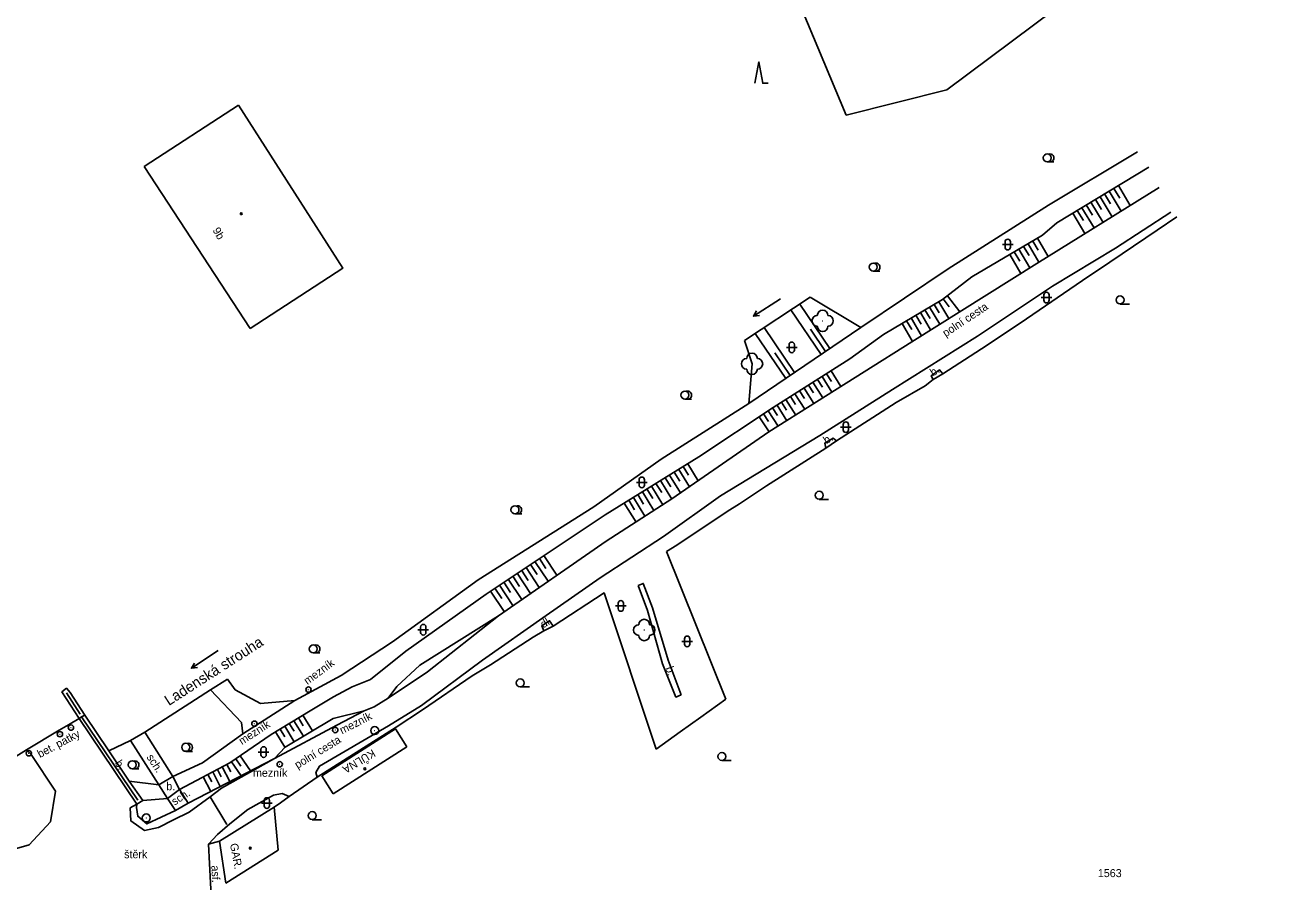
# Model space of a CAD drawing. Extents: x -584400 to -581602, y -1210894 to -1208793.
# Drawn here: x -583217.1 to -583100, y -1209476.6 to -1209396.3 of the extents above; entities that cross this region are included whole.
import ezdxf

# ---------------------------------------------------------------- set-up
doc = ezdxf.new("R2010")
doc.units = 0
for name, color, linetype in [('BUDOVY_MĚŘ', 7, 'Continuous'), ('BUDOVY_NEMĚŘ', 7, 'Continuous'), ('MAP_ZN_BP', 7, 'Continuous'), ('NÁZVY_ULIC_TOK_SMĚR', 7, 'Continuous'), ('POMOC_POPIS', 7, 'Continuous'), ('ROZHRANÍ_PLOCH', 7, 'Continuous'), ('VÝŠKOPIS', 7, 'Continuous'), ('ZELEŇ', 7, 'Continuous'), ('ZN_BP', 7, 'Continuous'), ('ZN_BUDOV', 7, 'Continuous'), ('ZN_DOPLŇKOVÉ', 7, 'Continuous'), ('ZN_KULTUR', 7, 'Continuous'), ('Č_POPIS_EVID', 7, 'Continuous'), ('Č_POPIS_ORIENT', 7, 'Continuous')]:
    doc.layers.add(name, color=color, linetype=linetype)

msp = doc.modelspace()

# ---------------------------------------------------------------- linework, layer by layer
at = {"layer": 'BUDOVY_MĚŘ'}
for points in [[(-583196.05, -1209424.78), (-583205.96, -1209409.6)], [(-583189.33, -1209466.67), (-583182.43, -1209462.26)], [(-583181.35, -1209463.94), (-583182.43, -1209462.26)], [(-583188.25, -1209468.36), (-583189.33, -1209466.67)], [(-583198.31, -1209476.72), (-583198.91, -1209472.79), (-583193.8, -1209469.61), (-583193.41, -1209473.62), (-583198.31, -1209476.72)]]:
    msp.add_lwpolyline(points, dxfattribs=at)
at = {"layer": 'BUDOVY_NEMĚŘ'}
for points in [[(-583205.96, -1209409.6), (-583197.13, -1209403.84)], [(-583196.05, -1209424.78), (-583187.35, -1209419.1), (-583197.13, -1209403.84)], [(-583188.25, -1209468.36), (-583181.35, -1209463.94)]]:
    msp.add_lwpolyline(points, dxfattribs=at)
at = {"layer": 'MAP_ZN_BP'}
for centre, radius in [((-583184.37, -1209462.43), 0.375), ((-583184.37, -1209462.43), 0.0005), ((-583205.78, -1209470.62), 0.375), ((-583205.78, -1209470.62), 0.0005)]:
    msp.add_circle(centre, radius, dxfattribs=at)
at = {"layer": 'ROZHRANÍ_PLOCH'}
for points in [[(-583110.87, -1209411.56), (-583122.35, -1209418.67), (-583134.05, -1209426.01), (-583147.44, -1209434.46), (-583156.52, -1209440.73), (-583162.69, -1209444.7), (-583172.79, -1209451.67)], [(-583168.3, -1209451.65), (-583163.24, -1209448.12), (-583157.32, -1209444.25), (-583151.96, -1209440.44), (-583142.67, -1209434.78), (-583135.85, -1209430.48), (-583127.91, -1209425.48), (-583120.88, -1209420.8), (-583114.96, -1209417.23), (-583109.78, -1209413.87)], [(-583143.58, -1209421.83), (-583149.73, -1209425.9)], [(-583132.05, -1209429.54), (-583132.25, -1209429.2), (-583131.47, -1209428.63), (-583131.16, -1209429)], [(-583142.11, -1209435.96), (-583142.21, -1209435.5), (-583141.42, -1209435.04), (-583141.1, -1209435.3)], [(-583159.68, -1209448.84), (-583159.21, -1209448.64), (-583158.36, -1209450.92), (-583156.87, -1209455.83), (-583155.65, -1209459.07)], [(-583159.68, -1209448.84), (-583158.81, -1209451.18), (-583157.4, -1209456.18), (-583156.16, -1209459.29), (-583155.65, -1209459.07)], [(-583172.79, -1209451.67), (-583179.42, -1209456.94), (-583183.12, -1209459.41), (-583184.42, -1209460.22), (-583185.37, -1209460.57), (-583187.91, -1209461.92), (-583193.76, -1209465.06), (-583198.74, -1209467.84), (-583199.79, -1209468.63), (-583201.75, -1209470.06), (-583203.22, -1209470.8), (-583204.62, -1209471.52), (-583205.94, -1209471.79), (-583207.21, -1209470.89), (-583207.27, -1209469.67), (-583206.67, -1209469.33)], [(-583168.3, -1209451.65), (-583174.28, -1209455.83), (-583180, -1209460.07), (-583183.07, -1209461.98), (-583189.54, -1209465.76), (-583189.89, -1209466.37), (-583189.75, -1209466.8)], [(-583167.66, -1209452.65), (-583167.99, -1209452.14), (-583168.72, -1209452.61), (-583168.52, -1209453.1)], [(-583198.18, -1209457.63), (-583199.77, -1209458.63), (-583205.91, -1209462.57)], [(-583207.26, -1209463.35), (-583209.29, -1209464.34)], [(-583217, -1209464.23), (-583216.57, -1209464.66), (-583214.29, -1209468.12), (-583214.76, -1209470.98), (-583216.75, -1209473.15), (-583220.11, -1209474.11), (-583223.08, -1209474.27), (-583225.39, -1209473.28), (-583226.81, -1209472.03)], [(-583203.3, -1209466.72), (-583204.6, -1209467.52)], [(-583202.65, -1209467.94), (-583203.79, -1209468.78)], [(-583192.4, -1209468.62), (-583193.03, -1209468.32), (-583193.84, -1209468.47), (-583196.25, -1209469.83), (-583197.96, -1209471.18), (-583199.1, -1209472.16), (-583199.94, -1209473.07)], [(-583199.79, -1209468.63), (-583198.23, -1209471.24)], [(-583198.91, -1209472.79), (-583199.94, -1209473.07)], [(-583199.67, -1209478.52), (-583199.94, -1209473.07)]]:
    msp.add_lwpolyline(points, dxfattribs=at)
at = {"layer": 'VÝŠKOPIS'}
for points in [[(-583121.8, -1209416.02), (-583120.46, -1209414.86), (-583111.85, -1209409.66)], [(-583115.99, -1209412.16), (-583115.42, -1209413.09)], [(-583115.56, -1209411.9), (-583114.43, -1209413.76)], [(-583115.13, -1209411.64), (-583114.57, -1209412.57)], [(-583114.7, -1209411.38), (-583113.58, -1209413.24)], [(-583117.7, -1209413.19), (-583117.13, -1209414.14)], [(-583117.27, -1209412.93), (-583116.13, -1209414.82)], [(-583116.84, -1209412.67), (-583116.27, -1209413.61)], [(-583116.41, -1209412.42), (-583115.28, -1209414.29)], [(-583118.98, -1209413.97), (-583117.83, -1209415.87)], [(-583118.55, -1209413.71), (-583117.98, -1209414.66)], [(-583118.13, -1209413.45), (-583116.98, -1209415.34)], [(-583173.94, -1209449.64), (-583162.77, -1209442.21), (-583154, -1209436.8), (-583147.04, -1209432.17), (-583139.86, -1209427.61), (-583136.71, -1209425.32), (-583131.17, -1209422.05), (-583128.44, -1209419.94), (-583121.8, -1209416.02)], [(-583123.15, -1209416.82), (-583122.14, -1209418.54)], [(-583122.72, -1209416.57), (-583122.22, -1209417.42)], [(-583122.29, -1209416.31), (-583121.29, -1209418.01)], [(-583124.88, -1209417.84), (-583123.84, -1209419.6)], [(-583124.45, -1209417.58), (-583123.93, -1209418.46)], [(-583124.02, -1209417.33), (-583122.99, -1209419.07)], [(-583123.59, -1209417.07), (-583123.07, -1209417.94)], [(-583141.73, -1209426.64), (-583144.55, -1209422.47)], [(-583131.96, -1209422.51), (-583131.49, -1209423.31)], [(-583131.53, -1209422.26), (-583130.59, -1209423.84)], [(-583131.1, -1209422), (-583130.54, -1209422.72)], [(-583130.71, -1209421.69), (-583129.55, -1209423.19)], [(-583142.55, -1209427.2), (-583145.39, -1209423.03)], [(-583134.11, -1209423.78), (-583133.13, -1209425.44)], [(-583133.68, -1209423.53), (-583133.19, -1209424.35)], [(-583133.25, -1209423.28), (-583132.29, -1209424.9)], [(-583132.82, -1209423.02), (-583132.34, -1209423.83)], [(-583132.39, -1209422.77), (-583131.44, -1209424.37)], [(-583138.83, -1209424.67), (-583149.31, -1209431.79)], [(-583145.03, -1209428.88), (-583147.89, -1209424.68)], [(-583142.14, -1209426.92), (-583143.55, -1209424.83)], [(-583134.97, -1209424.29), (-583133.98, -1209425.97)], [(-583134.54, -1209424.04), (-583134.05, -1209424.87)], [(-583145.86, -1209429.45), (-583148.72, -1209425.23)], [(-583145.45, -1209429.17), (-583146.88, -1209427.06)], [(-583142.89, -1209429.53), (-583142.42, -1209430.27)], [(-583142.46, -1209429.26), (-583141.53, -1209430.73)], [(-583142.04, -1209429), (-583141.58, -1209429.73)], [(-583141.62, -1209428.73), (-583140.69, -1209430.2)], [(-583145, -1209430.87), (-583144.07, -1209432.33)], [(-583144.57, -1209430.6), (-583144.11, -1209431.33)], [(-583144.15, -1209430.34), (-583143.22, -1209431.8)], [(-583143.73, -1209430.07), (-583143.27, -1209430.8)], [(-583143.31, -1209429.8), (-583142.38, -1209431.27)], [(-583146.68, -1209431.94), (-583145.76, -1209433.4)], [(-583146.26, -1209431.68), (-583145.8, -1209432.4)], [(-583145.84, -1209431.41), (-583144.91, -1209432.87)], [(-583145.42, -1209431.14), (-583144.96, -1209431.87)], [(-583148.35, -1209433.04), (-583147.42, -1209434.45)], [(-583147.94, -1209432.77), (-583147.47, -1209433.47)], [(-583147.52, -1209432.49), (-583146.58, -1209433.91)], [(-583147.11, -1209432.21), (-583146.63, -1209432.93)], [(-583155.46, -1209437.7), (-583154.97, -1209438.51)], [(-583155.04, -1209437.44), (-583154.06, -1209439.03)], [(-583157.59, -1209439.02), (-583156.53, -1209440.74)], [(-583157.17, -1209438.75), (-583156.64, -1209439.6)], [(-583156.74, -1209438.49), (-583155.71, -1209440.17)], [(-583156.31, -1209438.23), (-583155.8, -1209439.06)], [(-583155.89, -1209437.97), (-583154.88, -1209439.6)], [(-583159.29, -1209440.07), (-583158.21, -1209441.82)], [(-583158.87, -1209439.8), (-583158.33, -1209440.68)], [(-583158.44, -1209439.54), (-583157.37, -1209441.28)], [(-583158.02, -1209439.28), (-583157.48, -1209440.14)], [(-583161, -1209441.12), (-583159.89, -1209442.9)], [(-583160.57, -1209440.85), (-583160.02, -1209441.74)], [(-583160.14, -1209440.59), (-583159.05, -1209442.36)], [(-583159.72, -1209440.33), (-583159.18, -1209441.21)], [(-583168.53, -1209446.04), (-583167.3, -1209447.88)], [(-583170.19, -1209447.15), (-583168.95, -1209449.02)], [(-583169.78, -1209446.87), (-583169.16, -1209447.8)], [(-583169.36, -1209446.59), (-583168.13, -1209448.45)], [(-583168.94, -1209446.32), (-583168.33, -1209447.24)], [(-583171.86, -1209448.26), (-583170.59, -1209450.16)], [(-583171.44, -1209447.98), (-583170.81, -1209448.92)], [(-583171.03, -1209447.7), (-583169.77, -1209449.59)], [(-583170.61, -1209447.42), (-583169.98, -1209448.36)], [(-583173.94, -1209449.64), (-583181.47, -1209454.99)], [(-583173.52, -1209449.36), (-583172.24, -1209451.29)], [(-583173.11, -1209449.09), (-583172.47, -1209450.05)], [(-583172.69, -1209448.81), (-583171.42, -1209450.72)], [(-583172.27, -1209448.53), (-583171.64, -1209449.49)], [(-583172.79, -1209451.67), (-583180.16, -1209456.31), (-583182.29, -1209458.3), (-583183.12, -1209459.41)], [(-583202.65, -1209467.94), (-583197.95, -1209465.46), (-583194.08, -1209462.81), (-583190.41, -1209460.57), (-583188.24, -1209459.27), (-583186.47, -1209458.34), (-583184.77, -1209457.64), (-583181.47, -1209454.99)], [(-583191.85, -1209459.6), (-583196.73, -1209462.75)], [(-583185.37, -1209460.57), (-583188.27, -1209461.29), (-583192.76, -1209463.98), (-583193.76, -1209465.06), (-583201.85, -1209469.22)], [(-583191.52, -1209461.25), (-583191.08, -1209461.98)], [(-583191.1, -1209460.99), (-583190.21, -1209462.45)], [(-583193.23, -1209462.29), (-583192.79, -1209463.01)], [(-583192.8, -1209462.03), (-583191.92, -1209463.48)], [(-583192.38, -1209461.77), (-583191.93, -1209462.5)], [(-583191.95, -1209461.51), (-583191.06, -1209462.96)], [(-583193.66, -1209462.55), (-583192.78, -1209464)], [(-583196.97, -1209464.79), (-583196, -1209466.21)], [(-583198.67, -1209465.84), (-583197.95, -1209467.21)], [(-583198.23, -1209465.61), (-583197.86, -1209466.3)], [(-583197.8, -1209465.36), (-583196.89, -1209466.67)], [(-583197.38, -1209465.07), (-583196.92, -1209465.76)], [(-583200.44, -1209466.77), (-583199.72, -1209468.13)], [(-583200, -1209466.54), (-583199.64, -1209467.22)], [(-583199.55, -1209466.31), (-583198.84, -1209467.67)], [(-583199.11, -1209466.07), (-583198.75, -1209466.76)], [(-583203.05, -1209469.93), (-583205.72, -1209471.18), (-583206.58, -1209470.46), (-583206.7, -1209469.65), (-583206.67, -1209469.33)], [(-583203.79, -1209468.78), (-583206.11, -1209468.97)]]:
    msp.add_lwpolyline(points, dxfattribs=at)
at = {"layer": 'ZELEŇ'}
for points in [[(-583043, -1209316.05), (-583044.38, -1209316.16), (-583048.94, -1209321.01), (-583054.92, -1209331.55), (-583056.41, -1209342.75), (-583061.85, -1209352.63), (-583069.22, -1209360.34), (-583096.19, -1209376.59), (-583130.78, -1209402.41), (-583140.19, -1209404.77), (-583148.02, -1209386.1), (-583155.04, -1209381.85)], [(-583112.9, -1209408.21), (-583121.23, -1209413.2), (-583130.63, -1209419.17), (-583138.83, -1209424.67), (-583143.58, -1209421.83)], [(-583149.73, -1209425.9), (-583149.02, -1209428.08), (-583149.31, -1209431.79), (-583157.52, -1209437.01), (-583163.83, -1209441.47), (-583174.69, -1209448.3)], [(-583174.69, -1209448.3), (-583182.7, -1209454.13), (-583187.52, -1209457.27), (-583191.85, -1209459.6), (-583195.07, -1209459.89), (-583197.45, -1209458.61), (-583198.18, -1209457.63)], [(-583199.77, -1209458.63), (-583196.84, -1209461.68), (-583196.73, -1209462.75), (-583200.51, -1209465.45), (-583203.3, -1209466.72)], [(-583204.6, -1209467.52), (-583207.39, -1209467.17)]]:
    msp.add_lwpolyline(points, dxfattribs=at)
for centre in [(-583142.41, -1209424.05), (-583149.02, -1209428.08), (-583159.12, -1209453.01)]:
    msp.add_circle(centre, 0.0005, dxfattribs=at)
for centre, start, end in [((-583142.91, -1209424.05), 90, 270), ((-583142.41, -1209423.55), 0, 180), ((-583141.91, -1209424.05), 270, 90), ((-583142.41, -1209424.55), 180, 360), ((-583149.02, -1209427.58), 0, 180), ((-583149.52, -1209428.08), 90, 270), ((-583149.02, -1209428.58), 180, 360), ((-583148.52, -1209428.08), 270, 90), ((-583159.62, -1209453.01), 90, 270), ((-583159.12, -1209452.51), 0, 180), ((-583158.62, -1209453.01), 270, 90), ((-583159.12, -1209453.51), 180, 360)]:
    msp.add_arc(centre, 0.5, start, end, dxfattribs=at)
at = {"layer": 'ZN_BP'}
for centre, radius in [((-583190.58, -1209458.59), 0.25), ((-583190.58, -1209458.59), 0.0005), ((-583195.64, -1209461.79), 0.25), ((-583195.64, -1209461.79), 0.0005), ((-583188.07, -1209462.38), 0.25), ((-583188.07, -1209462.38), 0.0005), ((-583193.27, -1209465.59), 0.25), ((-583193.27, -1209465.59), 0.0005)]:
    msp.add_circle(centre, radius, dxfattribs=at)
at = {"layer": 'ZN_BUDOV'}
for centre in [(-583196.87, -1209414.01), (-583185.29, -1209466.01), (-583196.03, -1209473.44)]:
    msp.add_circle(centre, 0.0875, dxfattribs=at)
at = {"layer": 'ZN_DOPLŇKOVÉ'}
for points in [[(-583116.56, -1209419.26), (-583111.05, -1209415.55), (-583109.23, -1209414.3)], [(-583123.89, -1209424.25), (-583117.46, -1209419.86)], [(-583117.46, -1209419.86), (-583116.56, -1209419.26)], [(-583127.52, -1209426.68), (-583123.89, -1209424.25)], [(-583127.52, -1209426.68), (-583131.16, -1209429)], [(-583132.8, -1209430.15), (-583132.05, -1209429.54)], [(-583132.05, -1209429.54), (-583131.16, -1209429)], [(-583135.51, -1209431.7), (-583132.8, -1209430.15)], [(-583141.1, -1209435.3), (-583135.51, -1209431.7)], [(-583142.11, -1209435.96), (-583141.1, -1209435.3)], [(-583147.65, -1209439.49), (-583142.11, -1209435.96)], [(-583147.65, -1209439.49), (-583150.2, -1209441.19)], [(-583151.35, -1209441.92), (-583150.2, -1209441.19)], [(-583151.35, -1209441.92), (-583156.08, -1209445.07)], [(-583157.05, -1209445.67), (-583156.08, -1209445.07)], [(-583157.05, -1209445.67), (-583151.49, -1209459.49)], [(-583158, -1209464.17), (-583162.89, -1209449.54), (-583167.66, -1209452.65)], [(-583167.66, -1209452.65), (-583168.52, -1209453.1), (-583169.52, -1209453.68)], [(-583169.52, -1209453.68), (-583173.51, -1209456.28), (-583175.24, -1209457.29)], [(-583175.24, -1209457.29), (-583179.91, -1209460.48)], [(-583212.92, -1209458.88), (-583213.25, -1209458.46), (-583213.68, -1209458.81), (-583212.07, -1209461.29)], [(-583211.98, -1209460.89), (-583213.25, -1209458.9)], [(-583211.54, -1209460.98), (-583212.92, -1209458.88)], [(-583151.49, -1209459.49), (-583153.83, -1209461.18)], [(-583212.07, -1209461.29), (-583213.07, -1209461.88)], [(-583211.54, -1209460.98), (-583211.83, -1209461.15), (-583212.07, -1209461.29)], [(-583206.67, -1209469.33), (-583212.07, -1209461.29)], [(-583206.58, -1209468.94), (-583211.83, -1209461.15)], [(-583206.67, -1209469.33), (-583206.11, -1209468.97), (-583207.39, -1209467.17), (-583209.29, -1209464.34), (-583211.54, -1209460.98)], [(-583179.91, -1209460.48), (-583182.36, -1209462.12)], [(-583155.75, -1209462.54), (-583153.83, -1209461.18)], [(-583213.94, -1209462.39), (-583217, -1209464.23)], [(-583213.07, -1209461.88), (-583213.94, -1209462.39)], [(-583182.36, -1209462.12), (-583189.75, -1209466.8), (-583192.4, -1209468.62)], [(-583155.75, -1209462.54), (-583158, -1209464.17)], [(-583220.98, -1209463.3), (-583219.44, -1209465.74), (-583219.01, -1209465.5), (-583217, -1209464.23)], [(-583201.85, -1209469.22), (-583202.65, -1209467.94), (-583203.3, -1209466.72), (-583205.91, -1209462.57), (-583207.26, -1209463.35), (-583204.6, -1209467.52), (-583203.79, -1209468.78), (-583203.05, -1209469.93)], [(-583201.85, -1209469.22), (-583203.05, -1209469.93)], [(-583193.8, -1209469.61), (-583193.21, -1209469.21)], [(-583193.21, -1209469.21), (-583192.4, -1209468.62)]]:
    msp.add_lwpolyline(points, dxfattribs=at)
for centre, radius in [((-583213.87, -1209462.77), 0.25), ((-583212.83, -1209462.15), 0.25), ((-583212.83, -1209462.15), 0.0005), ((-583213.87, -1209462.77), 0.0005), ((-583216.78, -1209464.56), 0.25), ((-583216.78, -1209464.56), 0.0005)]:
    msp.add_circle(centre, radius, dxfattribs=at)
at = {"layer": 'ZN_KULTUR'}
for p, q in [((-583121.36, -1209409.16), (-583120.73, -1209409.16)), ((-583125.31, -1209417.15), (-583125.31, -1209416.65)), ((-583124.81, -1209417.15), (-583124.81, -1209416.65)), ((-583125.56, -1209416.9), (-583124.56, -1209416.9)), ((-583137.66, -1209419.39), (-583137.04, -1209419.39)), ((-583146.35, -1209421.98), (-583148.89, -1209423.6)), ((-583121.93, -1209421.87), (-583120.93, -1209421.87)), ((-583121.68, -1209422.12), (-583121.68, -1209421.62)), ((-583121.18, -1209422.12), (-583121.18, -1209421.62)), ((-583114.54, -1209422.47), (-583113.67, -1209422.47)), ((-583145.8, -1209426.53), (-583144.8, -1209426.53)), ((-583145.55, -1209426.78), (-583145.55, -1209426.28)), ((-583145.05, -1209426.78), (-583145.05, -1209426.28)), ((-583155.31, -1209431.38), (-583154.69, -1209431.38)), ((-583140.73, -1209434.01), (-583139.73, -1209434.01)), ((-583140.48, -1209434.26), (-583140.48, -1209433.76)), ((-583139.98, -1209434.26), (-583139.98, -1209433.76)), ((-583159.6, -1209439.43), (-583159.6, -1209438.93)), ((-583159.1, -1209439.43), (-583159.1, -1209438.93)), ((-583159.85, -1209439.18), (-583158.85, -1209439.18)), ((-583142.73, -1209440.77), (-583141.85, -1209440.77)), ((-583171.23, -1209442.12), (-583170.6, -1209442.12)), ((-583161.81, -1209450.76), (-583160.81, -1209450.76)), ((-583161.56, -1209451.01), (-583161.56, -1209450.51)), ((-583161.06, -1209451.01), (-583161.06, -1209450.51)), ((-583180.32, -1209452.98), (-583179.32, -1209452.98)), ((-583180.07, -1209453.23), (-583180.07, -1209452.73)), ((-583179.57, -1209453.23), (-583179.57, -1209452.73)), ((-583155.6, -1209454.08), (-583154.6, -1209454.08)), ((-583155.35, -1209454.33), (-583155.35, -1209453.83)), ((-583154.85, -1209454.33), (-583154.85, -1209453.83)), ((-583199.04, -1209454.93), (-583201.54, -1209456.59)), ((-583190.13, -1209455.16), (-583189.51, -1209455.16)), ((-583170.74, -1209458.34), (-583169.86, -1209458.34)), ((-583202.07, -1209464.38), (-583201.45, -1209464.38)), ((-583195.28, -1209464.44), (-583194.28, -1209464.44)), ((-583195.03, -1209464.69), (-583195.03, -1209464.19)), ((-583194.53, -1209464.69), (-583194.53, -1209464.19)), ((-583207.09, -1209466.02), (-583206.46, -1209466.02)), ((-583151.85, -1209465.24), (-583150.97, -1209465.24)), ((-583194.98, -1209469.22), (-583193.98, -1209469.22)), ((-583194.73, -1209469.47), (-583194.73, -1209468.97)), ((-583194.23, -1209469.47), (-583194.23, -1209468.97)), ((-583190.23, -1209470.78), (-583189.35, -1209470.78))]:
    msp.add_line(p, q, dxfattribs=at)
for points in [[(-583148.76, -1209401.79), (-583148.38, -1209399.79), (-583148.01, -1209401.79), (-583147.51, -1209401.79)], [(-583148.33, -1209423.54), (-583148.89, -1209423.6), (-583148.6, -1209423.12)], [(-583200.98, -1209456.52), (-583201.54, -1209456.59), (-583201.26, -1209456.11)]]:
    msp.add_lwpolyline(points, dxfattribs=at)
for centre in [(-583121.36, -1209408.78), (-583137.66, -1209419.01), (-583114.54, -1209422.09), (-583155.31, -1209431), (-583142.73, -1209440.39), (-583171.23, -1209441.75), (-583190.13, -1209454.78), (-583170.74, -1209457.97), (-583202.07, -1209464), (-583151.85, -1209464.86), (-583207.09, -1209465.64), (-583190.23, -1209470.4)]:
    msp.add_circle(centre, 0.375, dxfattribs=at)
for centre, radius, start, end in [((-583121.11, -1209408.78), 0.375, 249.4944, 109.0474), ((-583125.06, -1209416.65), 0.25, 0, 180), ((-583125.06, -1209417.15), 0.25, 180, 360), ((-583137.41, -1209419.01), 0.375, 249.4944, 109.0474), ((-583121.43, -1209421.62), 0.25, 0, 180), ((-583121.43, -1209422.12), 0.25, 180, 360), ((-583145.3, -1209426.28), 0.25, 0, 180), ((-583145.3, -1209426.78), 0.25, 180, 360), ((-583155.06, -1209431), 0.375, 249.4944, 109.0474), ((-583140.23, -1209433.76), 0.25, 0, 180), ((-583140.23, -1209434.26), 0.25, 180, 360), ((-583159.35, -1209438.93), 0.25, 0, 180), ((-583159.35, -1209439.43), 0.25, 180, 360), ((-583170.98, -1209441.75), 0.375, 249.4944, 109.0474), ((-583161.31, -1209450.51), 0.25, 0, 180), ((-583161.31, -1209451.01), 0.25, 180, 360), ((-583179.82, -1209452.73), 0.25, 0, 180), ((-583179.82, -1209453.23), 0.25, 180, 360), ((-583155.1, -1209453.83), 0.25, 0, 180), ((-583155.1, -1209454.33), 0.25, 180, 360), ((-583189.88, -1209454.78), 0.375, 249.4944, 109.0474), ((-583201.82, -1209464), 0.375, 249.4944, 109.0474), ((-583194.78, -1209464.19), 0.25, 0, 180), ((-583194.78, -1209464.69), 0.25, 180, 360), ((-583206.84, -1209465.64), 0.375, 249.4944, 109.0474), ((-583194.48, -1209468.97), 0.25, 0, 180), ((-583194.48, -1209469.47), 0.25, 180, 360)]:
    msp.add_arc(centre, radius, start, end, dxfattribs=at)

# ---------------------------------------------------------------- texts
at = {"layer": 'NÁZVY_ULIC_TOK_SMĚR'}
msp.add_text('Ladenská strouha', height=1, rotation=32.7238, dxfattribs=at).set_placement((-583203.66, -1209460.14))
at = {"layer": 'POMOC_POPIS'}
for s, rotation, p in [('polní cesta', 33.6463, (-583130.87, -1209425.59)), ('b.', 32.3998, (-583132.06, -1209429.27)), ('b.', 32.7352, (-583142.05, -1209435.63)), ('dl.', 31.9029, (-583168.57, -1209452.87)), ('mezník', 36.3531, (-583190.68, -1209458.17)), ('b.', 289.2387, (-583157.13, -1209456.57)), ('mezník', 27.0041, (-583187.43, -1209462.79)), ('bet. patky', 28.0056, (-583215.74, -1209465.01)), ('mezník', 33.0239, (-583196.81, -1209463.8)), ('polní cesta', 31.5348, (-583191.6, -1209466.03)), ('sch.', 303.011, (-583205.78, -1209464.92)), ('KŮLNA', 210.5762, (-583184.59, -1209464.15)), ('b.', 302.5296, (-583208.76, -1209465.49)), ('sch.', 32.981, (-583203.12, -1209469.47)), ('GAR.', 280.4994, (-583197.94, -1209473.06)), ('asf.', 272.5405, (-583199.68, -1209475.08))]:
    msp.add_text(s, height=0.75, rotation=rotation, dxfattribs=at).set_placement(p)
for s, p in [('mezník', (-583195.78, -1209466.76)), ('b.', (-583203.9, -1209468.02)), ('štěrk', (-583207.85, -1209474.39))]:
    msp.add_text(s, height=0.75, dxfattribs=at).set_placement(p)
at = {"layer": 'Č_POPIS_EVID'}
msp.add_text('1563', height=0.75, dxfattribs=at).set_placement((-583116.62, -1209476.16))
at = {"layer": 'Č_POPIS_ORIENT'}
msp.add_text('9b', height=0.75, rotation=299.5738, dxfattribs=at).set_placement((-583199.59, -1209415.55))

doc.saveas('drawing.dxf')
